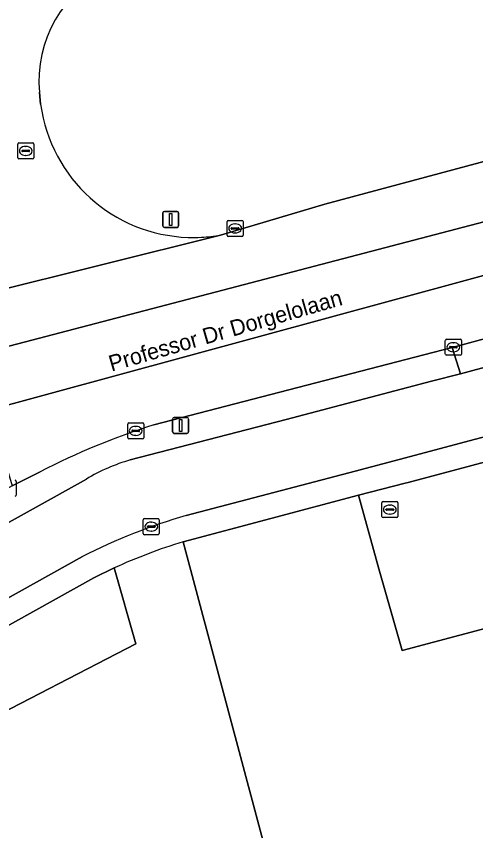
# Model space of a CAD drawing. Extents: x 161477 to 163040, y 383680 to 384871.
# Drawn here: x 162611.6 to 162640.3, y 384088.2 to 384139 of the extents above; entities that cross this region are included whole.
import ezdxf

# ---------------------------------------------------------------- set-up
doc = ezdxf.new("R2010")
doc.units = 0
for name, color, linetype in [('IMGEO_Berm_groen', 7, 'Continuous'), ('IMGEO_Berm_open', 7, 'Continuous'), ('IMGEO_Brandkraan', 7, 'Continuous'), ('IMGEO_Fietspad_gesloten', 7, 'Continuous'), ('IMGEO_Kolk', 7, 'Continuous'), ('IMGEO_Lichtmast', 7, 'Continuous'), ('IMGEO_Loofbos', 7, 'Continuous'), ('IMGEO_Openbare_ruimte_label', 7, 'Continuous'), ('IMGEO_Parkeervlak_halfverhard', 7, 'Continuous'), ('IMGEO_Rijbaan_lokaal_gesloten', 7, 'Continuous'), ('IMGEO_Verkeersbordpaal', 7, 'Continuous'), ('IMGEO_Voetpad_open', 7, 'Continuous')]:
    doc.layers.add(name, color=color, linetype=linetype)

msp = doc.modelspace()

# ---------------------------------------------------------------- linework, layer by layer
at = {"layer": 'IMGEO_Berm_groen'}
for points in [[(162624.316, 384125.348), (162630.84, 384127.269), (162653.097, 384133.241), (162675.824, 384139.822)], [(162613.021, 384134.234), (162613.094, 384133.509)], [(162639.292, 384116.686), (162639.308, 384116.69), (162638.79, 384118.336), (162637.008, 384117.872), (162620.162, 384113.502)], [(162618.694, 384111.319), (162628.414, 384113.844), (162637.487, 384116.224), (162639.292, 384116.686)], [(162613.071, 384110.585), (162611.324, 384109.693), (162597.816, 384102.079)], [(162596.72, 384099.431), (162615.95, 384110.126)], [(162619.027, 384099.845), (162617.695, 384104.581), (162616.415, 384103.962), (162591.95, 384090.343)], [(162583.697, 384089.441), (162569.477, 384093.962), (162568.385, 384094.106), (162539.344, 384089.759), (162518.216, 384086.924), (162498.574, 384084.511), (162499.185, 384079.478), (162568.298, 384089.128), (162583.588, 384084.269), (162589.304, 384083.697), (162593.448, 384085.126), (162598.593, 384089.271), (162619.027, 384099.845)]]:
    msp.add_lwpolyline(points, dxfattribs=at)
for centre, radius, start, end in [((162620.738, 384134.933), 7.748, 115.3519, 185.176), ((162622.621, 384134.812), 9.615, 187.7895, 268.1125), ((162622.608, 384135.286), 10.088, 268.2706, 272.9749), ((162622.628, 384134.75), 9.553, 273.0236, 280.177), ((162634.477, 384068.625), 47.105, 107.6923, 117.029), ((162622.02, 384099.917), 11.877, 106.2617, 120.734)]:
    msp.add_arc(centre, radius, start, end, dxfattribs=at)
at = {"layer": 'IMGEO_Berm_open'}
msp.add_lwpolyline([(162669.737, 384125.657), (162669.534, 384126.257), (162669.155, 384126.473), (162668.374, 384126.475), (162667.569, 384126.325), (162663.369, 384125.113), (162653.838, 384122.42), (162649.683, 384121.292), (162648.447, 384120.958), (162638.856, 384118.353), (162638.79, 384118.336), (162639.308, 384116.69), (162648.941, 384119.295), (162650.1, 384119.613), (162654.297, 384120.805), (162663.823, 384123.443)], dxfattribs=at)
at = {"layer": 'IMGEO_Brandkraan'}
for p, q in [((162634.391, 384107.795), (162634.391, 384108.647)), ((162634.466, 384108.721), (162635.318, 384108.721)), ((162635.392, 384108.647), (162635.392, 384107.795)), ((162634.65, 384108.215), (162634.65, 384108.227)), ((162635.088, 384108.178), (162634.69, 384108.178)), ((162634.693, 384108.264), (162635.091, 384108.264)), ((162634.879, 384108.501), (162634.904, 384108.501)), ((162635.134, 384108.227), (162635.134, 384108.215)), ((162635.318, 384107.721), (162634.466, 384107.721)), ((162634.902, 384107.941), (162634.877, 384107.941))]:
    msp.add_line(p, q, dxfattribs=at)
for points in [[(162634.391, 384107.795), (162634.391, 384108.647)], [(162634.466, 384108.721), (162635.318, 384108.721)], [(162635.392, 384108.647), (162635.392, 384107.795)], [(162635.318, 384107.721), (162634.466, 384107.721)]]:
    msp.add_lwpolyline(points, dxfattribs=at)
for centre, radius, start, end in [((162634.468, 384108.645), 0.0765, 91.552, 178.448), ((162634.468, 384108.645), 0.0765, 91.552, 178.448), ((162635.316, 384108.645), 0.0765, 1.552, 88.448), ((162635.316, 384108.645), 0.0765, 1.552, 88.448), ((162634.69, 384108.224), 0.0403, 85.8775, 175.7526), ((162634.687, 384108.214), 0.0366, 178.938, 274.7102), ((162635.091, 384108.221), 0.043, 264.8664, 352.4533), ((162635.095, 384108.226), 0.0386, 1.7309, 96.639), ((162634.468, 384107.797), 0.0765, 181.552, 268.448), ((162634.468, 384107.797), 0.0765, 181.552, 268.448), ((162635.316, 384107.797), 0.0765, 271.552, 358.448), ((162635.316, 384107.797), 0.0765, 271.552, 358.448)]:
    msp.add_arc(centre, radius, start, end, dxfattribs=at)
for centre, major_axis, ratio, start_param, end_param in [((162634.878, 384108.221), (-0.387, 0.002), 0.722429, 4.712389, 7.853982), ((162634.903, 384108.221), (-0.39, 0.002), 0.717154, 1.570796, 4.712389)]:
    msp.add_ellipse(centre, major_axis=major_axis, ratio=ratio, start_param=start_param, end_param=end_param, dxfattribs=at)
at = {"layer": 'IMGEO_Fietspad_gesloten'}
for points in [[(162632.735, 384110.62), (162635.482, 384111.353), (162649.454, 384115.076), (162650.619, 384115.406), (162655.45, 384116.754), (162664.926, 384119.382), (162674.734, 384122.101), (162676.06, 384122.471), (162676.776, 384122.41), (162669.534, 384126.257), (162669.737, 384125.657)], [(162669.489, 384125.014), (162668.763, 384124.811), (162663.823, 384123.443), (162654.297, 384120.805), (162650.1, 384119.613), (162648.941, 384119.295), (162639.308, 384116.69), (162639.292, 384116.686), (162637.487, 384116.224), (162628.414, 384113.844), (162618.694, 384111.319)], [(162622.181, 384107.853), (162632.735, 384110.62)], [(162615.95, 384110.126), (162596.72, 384099.431)], [(162591.084, 384091.575), (162615.703, 384105.29)]]:
    msp.add_lwpolyline(points, dxfattribs=at)
for centre, radius, start, end in [((162622.02, 384099.917), 11.877, 106.2617, 120.734), ((162632.609, 384072.028), 37.312, 106.2294, 116.9428)]:
    msp.add_arc(centre, radius, start, end, dxfattribs=at)
at = {"layer": 'IMGEO_Kolk'}
for p, q in [((162611.666, 384130.175), (162611.666, 384131.027)), ((162611.741, 384131.101), (162612.593, 384131.101)), ((162612.667, 384131.027), (162612.667, 384130.175)), ((162611.925, 384130.595), (162611.925, 384130.607)), ((162612.363, 384130.558), (162611.965, 384130.558)), ((162611.968, 384130.644), (162612.366, 384130.644)), ((162612.154, 384130.881), (162612.179, 384130.881)), ((162612.409, 384130.607), (162612.409, 384130.595)), ((162612.593, 384130.101), (162611.741, 384130.101)), ((162612.177, 384130.321), (162612.152, 384130.321)), ((162624.733, 384125.337), (162624.733, 384126.189)), ((162624.808, 384126.263), (162625.66, 384126.263)), ((162625.221, 384126.043), (162625.246, 384126.043)), ((162625.734, 384126.189), (162625.734, 384125.337)), ((162624.992, 384125.757), (162624.992, 384125.769)), ((162625.43, 384125.72), (162625.032, 384125.72)), ((162625.035, 384125.806), (162625.433, 384125.806)), ((162625.244, 384125.483), (162625.219, 384125.483)), ((162625.476, 384125.769), (162625.476, 384125.757)), ((162625.66, 384125.263), (162624.808, 384125.263)), ((162638.43, 384118.853), (162639.282, 384118.853)), ((162638.355, 384117.927), (162638.355, 384118.779)), ((162638.614, 384118.347), (162638.614, 384118.359)), ((162639.052, 384118.31), (162638.654, 384118.31)), ((162638.657, 384118.396), (162639.055, 384118.396)), ((162638.843, 384118.633), (162638.868, 384118.633)), ((162639.098, 384118.359), (162639.098, 384118.347)), ((162639.356, 384118.779), (162639.356, 384117.927)), ((162639.282, 384117.853), (162638.43, 384117.853)), ((162638.866, 384118.073), (162638.841, 384118.073)), ((162618.529, 384112.707), (162618.529, 384113.559)), ((162618.604, 384113.633), (162619.456, 384113.633)), ((162619.017, 384113.413), (162619.042, 384113.413)), ((162619.53, 384113.559), (162619.53, 384112.707)), ((162618.788, 384113.127), (162618.788, 384113.139)), ((162619.226, 384113.09), (162618.828, 384113.09)), ((162618.831, 384113.176), (162619.229, 384113.176)), ((162619.04, 384112.853), (162619.015, 384112.853)), ((162619.272, 384113.139), (162619.272, 384113.127)), ((162619.456, 384112.633), (162618.604, 384112.633)), ((162611.575, 384109.978), (162611.575, 384109.126)), ((162619.577, 384107.655), (162620.429, 384107.655)), ((162619.502, 384106.729), (162619.502, 384107.581)), ((162619.761, 384107.149), (162619.761, 384107.161)), ((162620.199, 384107.112), (162619.801, 384107.112)), ((162619.804, 384107.198), (162620.202, 384107.198)), ((162619.99, 384107.435), (162620.015, 384107.435)), ((162620.245, 384107.161), (162620.245, 384107.149)), ((162620.503, 384107.581), (162620.503, 384106.729)), ((162620.429, 384106.655), (162619.577, 384106.655)), ((162620.013, 384106.875), (162619.988, 384106.875))]:
    msp.add_line(p, q, dxfattribs=at)
for points in [[(162611.666, 384130.175), (162611.666, 384131.027)], [(162611.741, 384131.101), (162612.593, 384131.101)], [(162612.667, 384131.027), (162612.667, 384130.175)], [(162612.593, 384130.101), (162611.741, 384130.101)], [(162624.733, 384125.337), (162624.733, 384126.189)], [(162624.808, 384126.263), (162625.66, 384126.263)], [(162625.734, 384126.189), (162625.734, 384125.337)], [(162625.66, 384125.263), (162624.808, 384125.263)], [(162638.43, 384118.853), (162639.282, 384118.853)], [(162638.355, 384117.927), (162638.355, 384118.779)], [(162639.356, 384118.779), (162639.356, 384117.927)], [(162639.282, 384117.853), (162638.43, 384117.853)], [(162618.529, 384112.707), (162618.529, 384113.559)], [(162618.604, 384113.633), (162619.456, 384113.633)], [(162619.53, 384113.559), (162619.53, 384112.707)], [(162619.456, 384112.633), (162618.604, 384112.633)], [(162611.575, 384109.978), (162611.575, 384109.126)], [(162619.577, 384107.655), (162620.429, 384107.655)], [(162619.502, 384106.729), (162619.502, 384107.581)], [(162620.503, 384107.581), (162620.503, 384106.729)], [(162620.429, 384106.655), (162619.577, 384106.655)]]:
    msp.add_lwpolyline(points, dxfattribs=at)
for centre, radius, start, end in [((162611.743, 384131.025), 0.0765, 91.552, 178.448), ((162611.743, 384131.025), 0.0765, 91.552, 178.448), ((162612.591, 384131.025), 0.0765, 1.552, 88.448), ((162612.591, 384131.025), 0.0765, 1.552, 88.448), ((162611.965, 384130.604), 0.0403, 85.8775, 175.7526), ((162611.962, 384130.594), 0.0366, 178.938, 274.7102), ((162612.366, 384130.601), 0.043, 264.8664, 352.4533), ((162612.37, 384130.606), 0.0386, 1.7309, 96.639), ((162611.743, 384130.177), 0.0765, 181.552, 268.448), ((162611.743, 384130.177), 0.0765, 181.552, 268.448), ((162612.591, 384130.177), 0.0765, 271.552, 358.448), ((162612.591, 384130.177), 0.0765, 271.552, 358.448), ((162624.81, 384126.187), 0.0765, 91.552, 178.448), ((162624.81, 384126.187), 0.0765, 91.552, 178.448), ((162625.658, 384126.187), 0.0765, 1.552, 88.448), ((162625.658, 384126.187), 0.0765, 1.552, 88.448), ((162625.032, 384125.766), 0.0403, 85.8775, 175.7526), ((162625.029, 384125.756), 0.0366, 178.938, 274.7102), ((162625.433, 384125.763), 0.043, 264.8664, 352.4533), ((162625.437, 384125.768), 0.0386, 1.7309, 96.639), ((162624.81, 384125.339), 0.0765, 181.552, 268.448), ((162624.81, 384125.339), 0.0765, 181.552, 268.448), ((162625.658, 384125.339), 0.0765, 271.552, 358.448), ((162625.658, 384125.339), 0.0765, 271.552, 358.448), ((162638.432, 384118.777), 0.0765, 91.552, 178.448), ((162638.432, 384118.777), 0.0765, 91.552, 178.448), ((162639.28, 384118.777), 0.0765, 1.552, 88.448), ((162639.28, 384118.777), 0.0765, 1.552, 88.448), ((162638.654, 384118.356), 0.0403, 85.8775, 175.7526), ((162638.651, 384118.346), 0.0366, 178.938, 274.7102), ((162639.055, 384118.353), 0.043, 264.8664, 352.4533), ((162639.059, 384118.358), 0.0386, 1.7309, 96.639), ((162638.432, 384117.929), 0.0765, 181.552, 268.448), ((162638.432, 384117.929), 0.0765, 181.552, 268.448), ((162639.28, 384117.929), 0.0765, 271.552, 358.448), ((162639.28, 384117.929), 0.0765, 271.552, 358.448), ((162618.606, 384113.557), 0.0765, 91.552, 178.448), ((162618.606, 384113.557), 0.0765, 91.552, 178.448), ((162619.454, 384113.557), 0.0765, 1.552, 88.448), ((162619.454, 384113.557), 0.0765, 1.552, 88.448), ((162618.606, 384112.709), 0.0765, 181.552, 268.448), ((162618.606, 384112.709), 0.0765, 181.552, 268.448), ((162618.828, 384113.136), 0.0403, 85.8775, 175.7526), ((162618.825, 384113.126), 0.0366, 178.938, 274.7102), ((162619.229, 384113.133), 0.043, 264.8664, 352.4533), ((162619.233, 384113.138), 0.0386, 1.7309, 96.639), ((162619.454, 384112.709), 0.0765, 271.552, 358.448), ((162619.454, 384112.709), 0.0765, 271.552, 358.448), ((162611.499, 384109.976), 0.0765, 1.552, 88.448), ((162611.499, 384109.976), 0.0765, 1.552, 88.448), ((162611.499, 384109.128), 0.0765, 271.552, 358.448), ((162611.499, 384109.128), 0.0765, 271.552, 358.448), ((162619.579, 384107.579), 0.0765, 91.552, 178.448), ((162619.579, 384107.579), 0.0765, 91.552, 178.448), ((162620.427, 384107.579), 0.0765, 1.552, 88.448), ((162620.427, 384107.579), 0.0765, 1.552, 88.448), ((162619.801, 384107.158), 0.0403, 85.8775, 175.7526), ((162619.798, 384107.148), 0.0366, 178.938, 274.7102), ((162620.202, 384107.155), 0.043, 264.8664, 352.4533), ((162620.206, 384107.16), 0.0386, 1.7309, 96.639), ((162619.579, 384106.731), 0.0765, 181.552, 268.448), ((162619.579, 384106.731), 0.0765, 181.552, 268.448), ((162620.427, 384106.731), 0.0765, 271.552, 358.448), ((162620.427, 384106.731), 0.0765, 271.552, 358.448)]:
    msp.add_arc(centre, radius, start, end, dxfattribs=at)
for centre, major_axis, ratio, start_param, end_param in [((162612.153, 384130.601), (-0.387, 0.002), 0.722429, 4.712389, 7.853982), ((162612.178, 384130.601), (-0.39, 0.002), 0.717154, 1.570796, 4.712389), ((162625.22, 384125.763), (-0.387, 0.002), 0.722429, 4.712389, 7.853982), ((162625.245, 384125.763), (-0.39, 0.002), 0.717154, 1.570796, 4.712389), ((162638.842, 384118.353), (-0.387, 0.002), 0.722429, 4.712389, 7.853982), ((162638.867, 384118.353), (-0.39, 0.002), 0.717154, 1.570796, 4.712389), ((162619.016, 384113.133), (-0.387, 0.002), 0.722429, 4.712389, 7.853982), ((162619.041, 384113.133), (-0.39, 0.002), 0.717154, 1.570796, 4.712389), ((162619.989, 384107.155), (-0.387, 0.002), 0.722429, 4.712389, 7.853982), ((162620.014, 384107.155), (-0.39, 0.002), 0.717154, 1.570796, 4.712389)]:
    msp.add_ellipse(centre, major_axis=major_axis, ratio=ratio, start_param=start_param, end_param=end_param, dxfattribs=at)
at = {"layer": 'IMGEO_Lichtmast'}
for p, q in [((162621.335, 384113.07), (162621.335, 384113.87)), ((162621.335, 384113.87), (162621.335, 384113.07)), ((162621.435, 384113.97), (162622.225, 384113.97)), ((162622.225, 384113.97), (162621.435, 384113.97)), ((162622.325, 384113.87), (162622.325, 384113.07)), ((162622.325, 384113.07), (162622.325, 384113.87)), ((162622.225, 384112.97), (162621.435, 384112.97)), ((162621.435, 384112.97), (162622.225, 384112.97))]:
    msp.add_line(p, q, dxfattribs=at)
msp.add_lwpolyline([(162621.755, 384113.845), (162621.905, 384113.845), (162621.905, 384113.095), (162621.755, 384113.095), (162621.755, 384113.845)], dxfattribs=at)
for centre, start, end in [((162621.435, 384113.87), 90, 180), ((162621.435, 384113.87), 90, 180), ((162622.225, 384113.87), 0, 90), ((162622.225, 384113.87), 360, 90), ((162621.435, 384113.07), 180, 270), ((162621.435, 384113.07), 180, 270), ((162622.225, 384113.07), 270, 0), ((162622.225, 384113.07), 270, 0)]:
    msp.add_arc(centre, 0.1, start, end, dxfattribs=at)
at = {"layer": 'IMGEO_Loofbos'}
msp.add_lwpolyline([(162646.81, 384086.589), (162650.701, 384087.781), (162650.769, 384087.798), (162646.776, 384102.377), (162635.654, 384099.426), (162634.214, 384104.529), (162632.931, 384109.111), (162621.991, 384106.209), (162633.881, 384061.746), (162653.556, 384061.999)], close=True, dxfattribs=at)
for points in [[(162633.881, 384061.746), (162621.991, 384106.209)], [(162617.695, 384104.581), (162619.027, 384099.845), (162598.593, 384089.271), (162593.448, 384085.126), (162589.304, 384083.697), (162583.588, 384084.269), (162568.298, 384089.128), (162499.185, 384079.478), (162501.443, 384060.879), (162510.24, 384061.84), (162510.76, 384056.94), (162504.701, 384056.301), (162504.279, 384059.866), (162501.6, 384059.584), (162502.611, 384051.259), (162633.881, 384061.746)]]:
    msp.add_lwpolyline(points, dxfattribs=at)
msp.add_arc((162631.807, 384073.825), 33.839, 106.8622, 114.647, dxfattribs=at)
at = {"layer": 'IMGEO_Parkeervlak_halfverhard'}
msp.add_lwpolyline([(162643.973, 384112.033), (162636.037, 384109.915), (162635.853, 384109.878), (162632.931, 384109.111), (162634.214, 384104.529), (162635.654, 384099.426), (162646.776, 384102.377)], close=True, dxfattribs=at)
at = {"layer": 'IMGEO_Rijbaan_lokaal_gesloten'}
msp.add_lwpolyline([(162837.879, 384180.597), (162833.796, 384184.545), (162811.896, 384183.719), (162790.535, 384176.153), (162766.949, 384166.808), (162738.69, 384156.795), (162712.879, 384147.672), (162675.719, 384136.324), (162642.12, 384126.533), (162609.421, 384117.982), (162609.236, 384114.248), (162669.934, 384130.761), (162722.002, 384147.227), (162768.062, 384163.915), (162811.674, 384179.936)], close=True, dxfattribs=at)
for points in [[(162841.697, 384176.906), (162837.879, 384180.597), (162811.674, 384179.936), (162768.062, 384163.915), (162722.002, 384147.227), (162669.934, 384130.761), (162609.236, 384114.248)], [(162698.674, 384146.845), (162684.249, 384142.419), (162683.95, 384142.327), (162675.824, 384139.822), (162653.097, 384133.241), (162630.84, 384127.269), (162624.316, 384125.348), (162609.604, 384121.678), (162609.421, 384117.982), (162642.12, 384126.533), (162675.719, 384136.324), (162712.879, 384147.672)], [(162620.162, 384113.502), (162637.008, 384117.872), (162638.79, 384118.336), (162638.856, 384118.353), (162648.447, 384120.958), (162649.683, 384121.292), (162653.838, 384122.42), (162663.369, 384125.113), (162667.569, 384126.325), (162689.546, 384132.894), (162718.062, 384141.965)], [(162613.094, 384133.509), (162613.021, 384134.234)], [(162609.604, 384121.678), (162624.316, 384125.348)], [(162609.757, 384113.382), (162610.136, 384113.605), (162611.324, 384109.693), (162613.071, 384110.585)]]:
    msp.add_lwpolyline(points, dxfattribs=at)
for centre, radius, start, end in [((162620.738, 384134.933), 7.748, 115.3519, 185.176), ((162622.621, 384134.812), 9.615, 187.7895, 268.1125), ((162622.608, 384135.286), 10.088, 268.2706, 272.9749), ((162622.628, 384134.75), 9.553, 273.0236, 280.177), ((162634.477, 384068.625), 47.105, 107.6923, 117.029)]:
    msp.add_arc(centre, radius, start, end, dxfattribs=at)
at = {"layer": 'IMGEO_Verkeersbordpaal'}
for p, q in [((162620.717, 384125.926), (162620.717, 384126.726)), ((162620.717, 384126.726), (162620.717, 384125.926)), ((162620.817, 384126.826), (162621.607, 384126.826)), ((162621.607, 384126.826), (162620.817, 384126.826)), ((162621.707, 384126.726), (162621.707, 384125.926)), ((162621.707, 384125.926), (162621.707, 384126.726)), ((162621.607, 384125.826), (162620.817, 384125.826)), ((162620.817, 384125.826), (162621.607, 384125.826))]:
    msp.add_line(p, q, dxfattribs=at)
msp.add_lwpolyline([(162621.137, 384126.701), (162621.287, 384126.701), (162621.287, 384125.951), (162621.137, 384125.951), (162621.137, 384126.701)], dxfattribs=at)
for centre, start, end in [((162620.817, 384126.726), 90, 180), ((162620.817, 384126.726), 90, 180), ((162621.607, 384126.726), 0, 90), ((162621.607, 384126.726), 360, 90), ((162620.817, 384125.926), 180, 270), ((162620.817, 384125.926), 180, 270), ((162621.607, 384125.926), 270, 0), ((162621.607, 384125.926), 270, 0)]:
    msp.add_arc(centre, 0.1, start, end, dxfattribs=at)
at = {"layer": 'IMGEO_Voetpad_open'}
for points in [[(162676.776, 384122.41), (162676.06, 384122.471), (162674.734, 384122.101), (162664.926, 384119.382), (162655.45, 384116.754), (162650.619, 384115.406), (162649.454, 384115.076), (162635.482, 384111.353), (162632.735, 384110.62), (162622.181, 384107.853)], [(162632.931, 384109.111), (162635.853, 384109.878), (162636.037, 384109.915), (162643.973, 384112.033), (162647.967, 384113.145), (162649.863, 384113.625), (162651.375, 384114.043), (162655.867, 384115.289), (162656.414, 384113.241), (162665.894, 384115.821), (162665.334, 384117.884), (162673.066, 384120.031), (162677.779, 384121.339)], [(162621.991, 384106.209), (162632.931, 384109.111)], [(162615.703, 384105.29), (162591.084, 384091.575)], [(162591.95, 384090.343), (162616.415, 384103.962), (162617.695, 384104.581)]]:
    msp.add_lwpolyline(points, dxfattribs=at)
for centre, radius, start, end in [((162632.609, 384072.028), 37.312, 106.2294, 116.9428), ((162631.807, 384073.825), 33.839, 106.8622, 114.647)]:
    msp.add_arc(centre, radius, start, end, dxfattribs=at)

# ---------------------------------------------------------------- texts
at = {"layer": 'IMGEO_Openbare_ruimte_label'}
msp.add_text('Professor Dr Dorgelolaan', height=1, rotation=16.0792, dxfattribs=at).set_placement((162617.515, 384116.826))

doc.saveas('drawing.dxf')
